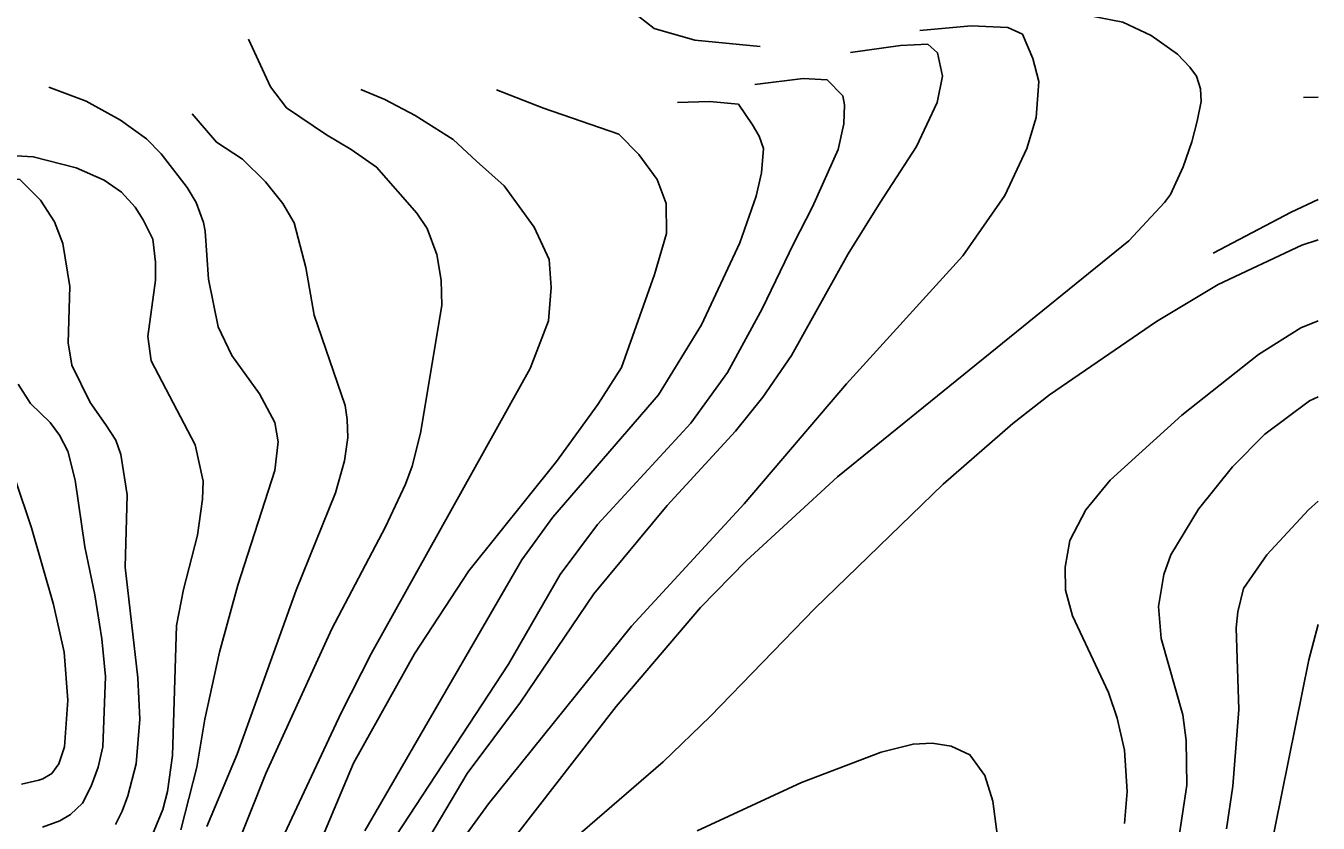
# Model space of a CAD drawing. Extents: x -555860 to -552701, y -1187050 to -1182291.
# Drawn here: x -553038.3 to -552701.1, y -1184905.7 to -1184697.7 of the extents above; entities that cross this region are included whole.
import ezdxf

# ---------------------------------------------------------------- set-up
doc = ezdxf.new("R2010")
doc.units = 0
for name, color, linetype in [('Level 40', 7, 'Continuous'), ('Level 41', 7, 'Continuous'), ('Level 42', 7, 'Continuous')]:
    doc.layers.add(name, color=color, linetype=linetype)

msp = doc.modelspace()

# ---------------------------------------------------------------- linework, layer by layer
at = {"layer": 'Level 40'}
for points in [[(-552842.06, -1184680.46), (-552847.22, -1184684.29), (-552851.47, -1184686.09), (-552879.78, -1184692.59), (-552880.38, -1184693.69), (-552874.38, -1184698.41), (-552863.71, -1184701.41), (-552846.69, -1184703.09)], [(-552915.63, -1184915.73), (-552884.29, -1184875.24), (-552862.24, -1184849.45), (-552850.32, -1184837.25), (-552826.47, -1184815.34), (-552750.49, -1184753.77), (-552741.2, -1184743.79), (-552739.56, -1184741.7), (-552736.26, -1184734.44), (-552733.99, -1184727.99), (-552732.63, -1184722.56), (-552731.63, -1184717.45), (-552731.77, -1184714.12), (-552732.8, -1184710.85), (-552734.54, -1184708.44), (-552737.76, -1184705.06), (-552744.65, -1184700.23), (-552752.01, -1184696.71), (-552761.46, -1184694.95)], [(-552915.52, -1184714.41), (-552903.18, -1184719.17), (-552883.57, -1184725.91), (-552878.37, -1184731.25), (-552873.54, -1184737.8), (-552871.17, -1184744.06), (-552871.15, -1184751.85), (-552874.29, -1184762.57), (-552882.9, -1184786.78), (-552889, -1184796.48), (-552899.82, -1184811.32), (-552922.7, -1184839.88), (-552936.84, -1184861.51), (-552952.79, -1184890.07), (-552962.21, -1184912.4)], [(-553066.69, -1184734.25), (-553054.11, -1184731.71), (-553043.76, -1184731.47), (-553036.39, -1184731.84), (-553025.14, -1184734.74), (-553017.85, -1184737.93), (-553013.37, -1184741.1), (-553009.8, -1184745.03), (-553007.65, -1184748.3), (-553005.14, -1184753.38), (-553004.51, -1184759.32), (-553004.51, -1184764.04), (-553006.45, -1184778.73), (-553005.61, -1184785.11), (-552994.11, -1184807.02), (-552992.03, -1184816.45), (-552992.17, -1184821.16), (-552993.55, -1184830.59), (-552997.16, -1184844.73), (-552998.96, -1184854.16), (-553000.07, -1184888), (-553001.32, -1184897.42), (-553002.57, -1184902.14), (-553006.45, -1184911.57)], [(-552701.06, -1184853.88), (-552703.48, -1184863.04), (-552714.02, -1184915.17)]]:
    msp.add_lwpolyline(points, dxfattribs=at)
at = {"layer": 'Level 41'}
for points in [[(-552804.98, -1184698.87), (-552791.64, -1184697.73), (-552782.03, -1184698.16), (-552778.22, -1184699.88), (-552775.49, -1184706.25), (-552773.95, -1184712.19), (-552774.61, -1184721.61), (-552777.11, -1184729.65), (-552782.79, -1184741.99), (-552793.75, -1184757.66), (-552824.11, -1184791.07), (-552850.87, -1184822.41), (-552880.27, -1184854.3), (-552917.57, -1184900.61), (-552925.19, -1184911.15)], [(-552997.57, -1184934.03), (-552992.3, -1184928.76), (-552989.25, -1184924.32), (-552983.85, -1184913.23), (-552975.67, -1184892.71), (-552958.47, -1184854.99), (-552944.47, -1184828.37), (-552939.2, -1184817.28), (-552937.46, -1184812.58), (-552935.32, -1184803.97), (-552929.77, -1184770.69), (-552929.91, -1184764.04), (-552931.02, -1184757.38), (-552933.56, -1184750.58), (-552936.29, -1184746.56), (-552946.77, -1184734.55), (-552953.44, -1184729.92), (-552959.82, -1184726.11), (-552970.26, -1184719.05), (-552974.5, -1184713.57), (-552980.17, -1184701.15)], [(-552942.9, -1184926.03), (-552923.11, -1184892.71), (-552909.25, -1184874.13), (-552890.11, -1184845.84), (-552870.98, -1184822.83), (-552853.09, -1184803.42), (-552846.02, -1184794.54), (-552838.53, -1184783.73), (-552823.68, -1184757.21), (-552815.38, -1184743.79), (-552805.87, -1184729.18), (-552800.52, -1184717.72), (-552799.09, -1184710.79), (-552800.37, -1184704.74), (-552802.96, -1184702.45), (-552810.07, -1184702.79), (-552823.11, -1184704.67)], [(-552991.61, -1184878.57), (-552987.73, -1184861.09), (-552983.01, -1184843.62), (-552973.31, -1184813.68), (-552972.48, -1184806.19), (-552973.31, -1184801.2), (-552977.33, -1184793.71), (-552984.54, -1184783.73), (-552988.14, -1184776.24), (-552990.64, -1184763.76), (-552991.47, -1184751.28), (-552991.92, -1184748.96), (-552993.83, -1184743.79), (-552996.21, -1184739.89), (-553002.98, -1184731.05), (-553006.78, -1184727.16), (-553013.57, -1184722.28), (-553022.56, -1184717.36), (-553032.3, -1184713.68)], [(-552941.69, -1184908.93), (-552912.38, -1184864.23), (-552898.85, -1184840.85), (-552889.14, -1184827.82), (-552864.74, -1184801.33), (-552855.17, -1184788.16), (-552846.16, -1184771.52), (-552837.87, -1184754.41), (-552832.99, -1184744.9), (-552826.33, -1184729.93), (-552824.81, -1184723.27), (-552824.67, -1184718.28), (-552825.11, -1184715.91), (-552829.2, -1184711.78), (-552835.45, -1184711.41), (-552848.04, -1184713)], [(-552977.88, -1184923.49), (-552955.98, -1184876.9), (-552948.07, -1184861.37), (-552906.73, -1184787.12), (-552901.88, -1184774.61), (-552901.24, -1184765.94), (-552901.78, -1184758.67), (-552905.68, -1184750.19), (-552913.45, -1184739.44), (-552920.74, -1184732.98), (-552926.79, -1184727.36), (-552936.71, -1184721.05), (-552944.62, -1184716.95), (-552950.93, -1184714.34)], [(-552868.21, -1184717.73), (-552859.93, -1184717.41), (-552852.35, -1184718.15), (-552848.64, -1184723.49), (-552846.91, -1184726.47), (-552845.79, -1184729.66), (-552846.3, -1184736.03), (-552847.69, -1184742.13), (-552851.98, -1184754.33), (-552861.97, -1184775.68), (-552873.2, -1184793.99), (-552900.79, -1184825.88), (-552908.83, -1184836.97), (-552949.88, -1184907.68)], [(-552994.88, -1184720.64), (-552988.58, -1184728.06), (-552981.75, -1184732.51), (-552975.8, -1184738.38), (-552971.23, -1184744.07), (-552968.32, -1184749.06), (-552965.27, -1184760.71), (-552963.05, -1184773.19), (-552955.01, -1184796.76), (-552954.45, -1184800.37), (-552954.31, -1184805.08), (-552955.14, -1184811.18), (-552957.5, -1184819.5), (-552967.76, -1184844.87), (-552983.15, -1184887.72), (-552991.06, -1184906.57)], [(-553014.91, -1184906.02), (-553013.16, -1184902.6), (-553011.72, -1184898.53), (-553009.5, -1184890.21), (-553008.53, -1184878.57), (-553009.08, -1184867.75), (-553012.41, -1184838.91), (-553011.85, -1184820.05), (-553013.52, -1184809.52), (-553014.81, -1184805.82), (-553017.4, -1184801.75), (-553021.56, -1184795.93), (-553026.28, -1184786.22), (-553027.25, -1184780.4), (-553026.83, -1184765.7), (-553028.69, -1184754.51), (-553030.8, -1184748.79), (-553034.47, -1184743.18), (-553039.86, -1184737.76), (-553045.5, -1184737.2), (-553059.34, -1184737.78), (-553073.86, -1184740.02), (-553090.83, -1184742.23)], [(-552701.06, -1184753.48), (-552705.28, -1184754.89), (-552727.19, -1184765.14), (-552743.28, -1184774.85), (-552771.15, -1184793.99), (-552780.71, -1184801.47), (-552798.88, -1184817.28), (-552832.43, -1184849.73), (-552859.75, -1184877.87), (-552871.95, -1184889.66), (-552894.97, -1184909.49)], [(-552701.06, -1184774.64), (-552705.56, -1184776.51), (-552716.65, -1184783.45), (-552736.62, -1184799.26), (-552755.34, -1184816.17), (-552761.72, -1184823.94), (-552765.88, -1184831.98), (-552767.12, -1184838.91), (-552767.01, -1184844.93), (-552765.2, -1184851.58), (-552755.76, -1184871.63), (-552753.54, -1184878.29), (-552751.59, -1184886.61), (-552750.9, -1184897.42), (-552751.59, -1184905.74)], [(-553033.95, -1184906.72), (-553029.46, -1184905.05), (-553026.69, -1184903.42), (-553023.5, -1184900.47), (-553021.28, -1184896.04), (-553019.43, -1184891.05), (-553018.23, -1184885.78), (-553017.54, -1184867.47), (-553018.44, -1184857.63), (-553020.31, -1184846.12), (-553022.95, -1184833.64), (-553025.44, -1184816.17), (-553027.39, -1184808.68), (-553029.5, -1184804.5), (-553031.96, -1184801.2), (-553037.09, -1184796.2), (-553040.28, -1184791.21)], [(-552737.59, -1184910.73), (-552735.37, -1184895.76), (-552735.51, -1184884.11), (-552736.34, -1184877.46), (-552742.03, -1184857.49), (-552742.72, -1184849.17), (-552741.33, -1184840.85), (-552739.53, -1184835.72), (-552732.32, -1184823.8), (-552723.45, -1184812.7), (-552714.99, -1184804.25), (-552703.34, -1184795.51), (-552701.06, -1184794.44)], [(-553040.97, -1184816.17), (-553036.81, -1184828.65), (-553031.13, -1184848.62), (-553028.35, -1184861.09), (-553027.39, -1184873.57), (-553028.22, -1184885.78), (-553029.66, -1184890.22), (-553031.54, -1184892.71), (-553033.9, -1184894.09), (-553034.94, -1184894.51), (-553039.45, -1184895.48)], [(-552701.06, -1184821.68), (-552703.62, -1184823.94), (-552714.44, -1184835.72), (-552720.54, -1184844.46), (-552722.06, -1184850.56), (-552722.48, -1184854.72), (-552721.79, -1184876.07), (-552723.31, -1184896.04), (-552724.97, -1184907.13)], [(-552997.85, -1184907.41), (-552993.69, -1184891.05), (-552991.61, -1184878.57)], [(-552784.18, -1184913.23), (-552785.98, -1184899.92), (-552788.06, -1184893.26), (-552791.95, -1184887.86), (-552796.8, -1184885.64), (-552801.79, -1184884.81), (-552806.78, -1184885.08), (-552815.1, -1184887.16), (-552835.9, -1184895.07), (-552863.08, -1184907.69)]]:
    msp.add_lwpolyline(points, dxfattribs=at)
at = {"layer": 'Level 42'}
for points in [[(-552704.86, -1184716.38), (-552701.06, -1184716.34)], [(-552701.06, -1184742.96), (-552708.06, -1184746.29), (-552728.44, -1184756.96)]]:
    msp.add_lwpolyline(points, dxfattribs=at)

doc.saveas('drawing.dxf')
